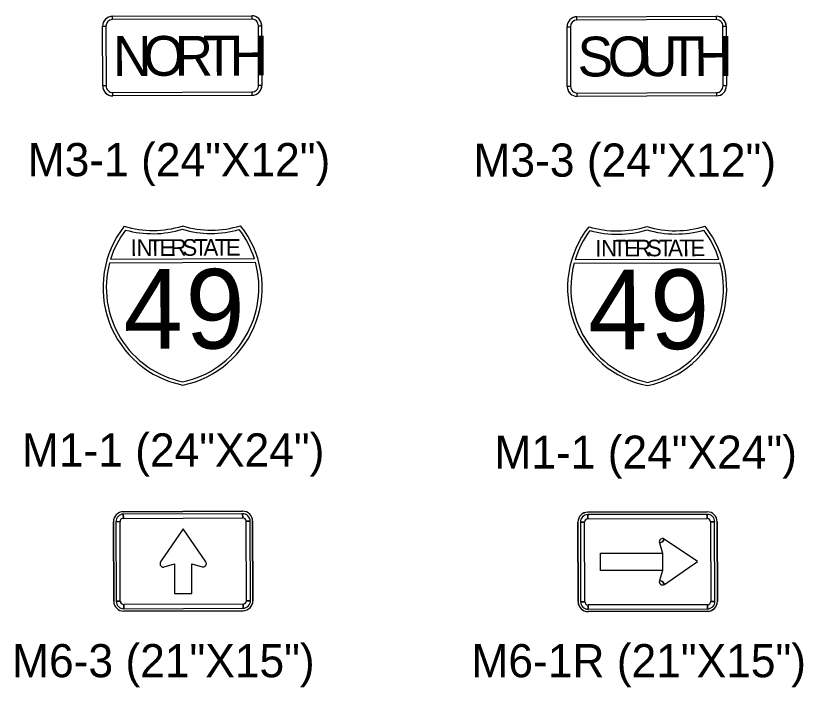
# Model space of a CAD drawing. Extents: x 658976 to 668726, y 639543 to 647196.
# Drawn here: x 664654.5 to 664802.9, y 643714.7 to 643841.3 of the extents above; entities that cross this region are included whole.
import ezdxf

# ---------------------------------------------------------------- set-up
doc = ezdxf.new("R2010")
doc.units = 0
doc.layers.add('R_SIGN', color=7, linetype='Continuous')
doc.layers.add('R_SIGN_ANNOT_HWY16', color=7, linetype='Continuous')

msp = doc.modelspace()

# ---------------------------------------------------------------- linework, layer by layer
at = {"layer": 'R_SIGN'}
for p, q in [((664672.72, 643841.19), (664698.97, 643841.29)), ((664672.72, 643840.56), (664672.72, 643841.19)), ((664698.97, 643841.29), (664698.97, 643840.67)), ((664760.29, 643841.09), (664786.54, 643841.19)), ((664760.29, 643840.47), (664760.29, 643841.09)), ((664786.54, 643841.19), (664786.54, 643840.57)), ((664670.85, 643839.31), (664671.48, 643839.31)), ((664670.9, 643828.06), (664670.85, 643839.31)), ((664700.23, 643839.42), (664700.85, 643839.42)), ((664700.85, 643839.42), (664700.9, 643828.17)), ((664758.42, 643839.21), (664759.05, 643839.21)), ((664758.47, 643827.96), (664758.42, 643839.21)), ((664787.8, 643839.32), (664788.42, 643839.32)), ((664788.42, 643839.32), (664788.47, 643828.07)), ((664671.52, 643828.06), (664670.9, 643828.06)), ((664700.9, 643828.17), (664700.27, 643828.17)), ((664759.09, 643827.96), (664758.47, 643827.96)), ((664788.47, 643828.07), (664787.84, 643828.07)), ((664672.78, 643826.19), (664672.78, 643826.81)), ((664699.03, 643826.29), (664672.78, 643826.19)), ((664699.03, 643826.92), (664699.03, 643826.29)), ((664760.35, 643826.09), (664760.35, 643826.72)), ((664786.6, 643826.19), (664760.35, 643826.09)), ((664786.6, 643826.82), (664786.6, 643826.19)), ((664674.95, 643801.62), (664674.95, 643801.62)), ((664685.9, 643801.66), (664685.9, 643801.66)), ((664696.86, 643801.71), (664696.86, 643801.71)), ((664762.52, 643801.52), (664762.52, 643801.52)), ((664773.48, 643801.56), (664773.48, 643801.56)), ((664784.43, 643801.61), (664784.43, 643801.61)), ((664672.19, 643794.74), (664699.67, 643794.84)), ((664699.49, 643795.47), (664672.37, 643795.36)), ((664759.76, 643794.64), (664787.24, 643794.74)), ((664787.06, 643795.37), (664759.94, 643795.26)), ((664686.02, 643771.66), (664686.02, 643771.66)), ((664773.59, 643771.56), (664773.59, 643771.56)), ((664697.27, 643747.89), (664674.77, 643747.8)), ((664674.77, 643747.8), (664697.27, 643747.89)), ((664674.78, 643746.55), (664674.77, 643747.33)), ((664697.27, 643747.42), (664697.28, 643746.64)), ((664784.84, 643747.78), (664762.34, 643747.72)), ((664762.34, 643747.72), (664784.84, 643747.78)), ((664762.35, 643746.47), (664762.34, 643747.25)), ((664784.84, 643747.31), (664784.85, 643746.53)), ((664672.9, 643745.92), (664672.96, 643730.92)), ((664672.96, 643730.92), (664672.9, 643745.92)), ((664673.37, 643745.92), (664674.15, 643745.93)), ((664697.9, 643746.02), (664698.68, 643746.02)), ((664699.21, 643731.02), (664699.15, 643746.02)), ((664699.15, 643746.02), (664699.21, 643731.02)), ((664760.47, 643745.84), (664760.51, 643730.84)), ((664760.51, 643730.84), (664760.47, 643745.84)), ((664760.94, 643745.84), (664761.72, 643745.84)), ((664785.47, 643745.9), (664786.25, 643745.91)), ((664786.76, 643730.91), (664786.72, 643745.91)), ((664786.72, 643745.91), (664786.76, 643730.91)), ((664776.42, 643742.13), (664776.75, 643742.66)), ((664775.82, 643741.94), (664776.42, 643742.13)), ((664682.5, 643737.39), (664684.42, 643738)), ((664684.42, 643738), (664684.44, 643732.38)), ((664687.72, 643732.39), (664687.7, 643738.01)), ((664776.44, 643734.63), (664775.84, 643734.82)), ((664776.77, 643734.1), (664776.44, 643734.63)), ((664684.44, 643732.38), (664687.72, 643732.39)), ((664674.21, 643730.93), (664673.43, 643730.92)), ((664698.74, 643731.02), (664697.96, 643731.02)), ((664761.76, 643730.84), (664760.98, 643730.84)), ((664786.29, 643730.91), (664785.51, 643730.9)), ((664674.84, 643729.52), (664674.84, 643730.3)), ((664697.34, 643730.39), (664697.34, 643729.61)), ((664762.39, 643729.44), (664762.39, 643730.22)), ((664784.89, 643730.28), (664784.89, 643729.5)), ((664674.84, 643729.05), (664697.34, 643729.14)), ((664697.34, 643729.14), (664674.84, 643729.05)), ((664762.39, 643728.97), (664784.89, 643729.03)), ((664784.89, 643729.03), (664762.39, 643728.97))]:
    msp.add_line(p, q, dxfattribs=at)
for points in [[(664698.97, 643840.67), (664672.72, 643840.56), (664672.72, 643841.19), (664698.97, 643841.29), (664698.97, 643840.67)], [(664786.54, 643840.57), (664760.29, 643840.47), (664760.29, 643841.09), (664786.54, 643841.19), (664786.54, 643840.57)], [(664671.48, 643839.31), (664671.52, 643828.06), (664670.9, 643828.06), (664670.85, 643839.31), (664671.48, 643839.31)], [(664700.27, 643828.17), (664700.23, 643839.42), (664700.85, 643839.42), (664700.9, 643828.17), (664700.27, 643828.17)], [(664759.05, 643839.21), (664759.09, 643827.96), (664758.47, 643827.96), (664758.42, 643839.21), (664759.05, 643839.21)], [(664787.84, 643828.07), (664787.8, 643839.32), (664788.42, 643839.32), (664788.47, 643828.07), (664787.84, 643828.07)], [(664672.78, 643826.81), (664699.03, 643826.92), (664699.03, 643826.29), (664672.78, 643826.19), (664672.78, 643826.81)], [(664760.35, 643826.72), (664786.6, 643826.82), (664786.6, 643826.19), (664760.35, 643826.09), (664760.35, 643826.72)], [(664697.27, 643747.42), (664674.77, 643747.33), (664674.78, 643746.55), (664697.28, 643746.64), (664697.27, 643747.42)], [(664784.84, 643747.31), (664762.34, 643747.25), (664762.35, 643746.47), (664784.85, 643746.53), (664784.84, 643747.31)], [(664673.37, 643745.92), (664673.43, 643730.92), (664674.21, 643730.93), (664674.15, 643745.93), (664673.37, 643745.92)], [(664698.74, 643731.02), (664698.68, 643746.02), (664697.9, 643746.02), (664697.96, 643731.02), (664698.74, 643731.02)], [(664760.94, 643745.84), (664760.98, 643730.84), (664761.76, 643730.84), (664761.72, 643745.84), (664760.94, 643745.84)], [(664786.29, 643730.91), (664786.25, 643745.91), (664785.47, 643745.9), (664785.51, 643730.9), (664786.29, 643730.91)], [(664782.99, 643738.4), (664776.75, 643742.66), (664776.42, 643742.13), (664775.82, 643741.94), (664776.43, 643740.02), (664776.44, 643736.74), (664775.84, 643734.82), (664776.44, 643734.63), (664776.77, 643734.1), (664782.99, 643738.4)], [(664764.71, 643736.71), (664764.71, 643739.99), (664776.43, 643740.02), (664776.44, 643736.74), (664764.71, 643736.71)], [(664674.84, 643729.52), (664697.34, 643729.61), (664697.34, 643730.39), (664674.84, 643730.3), (664674.84, 643729.52)], [(664762.39, 643729.44), (664784.89, 643729.5), (664784.89, 643730.28), (664762.39, 643730.22), (664762.39, 643729.44)]]:
    msp.add_lwpolyline(points, close=True, dxfattribs=at)
for points in [[(664687.7, 643738.01), (664689.62, 643737.42), (664689.7, 643737.4), (664689.78, 643737.4), (664689.86, 643737.4), (664689.95, 643737.41), (664690.02, 643737.44), (664690.09, 643737.47), (664690.17, 643737.51), (664690.23, 643737.56), (664690.28, 643737.62), (664690.33, 643737.68), (664690.37, 643737.76), (664690.4, 643737.83), (664690.42, 643737.91), (664690.43, 643737.99), (664690.43, 643738.07), (664690.42, 643738.15), (664690.39, 643738.23), (664690.36, 643738.3), (664690.32, 643738.37), (664686.04, 643744.56), (664681.8, 643738.34)], [(664681.8, 643738.34), (664681.76, 643738.27), (664681.72, 643738.2), (664681.7, 643738.12), (664681.69, 643738.04), (664681.69, 643737.96), (664681.7, 643737.88), (664681.72, 643737.8), (664681.75, 643737.72), (664681.79, 643737.65), (664681.84, 643737.59), (664681.89, 643737.53), (664681.96, 643737.48), (664682.03, 643737.44), (664682.1, 643737.4), (664682.18, 643737.38), (664682.26, 643737.37), (664682.34, 643737.37), (664682.42, 643737.38), (664682.5, 643737.39)]]:
    msp.add_lwpolyline(points, dxfattribs=at)
for centre, radius, start, end in [((664672.73, 643839.31), 1.87, 90.2224, 180.222), ((664672.73, 643839.31), 1.88, 90.2222, 180.2222), ((664672.73, 643839.31), 1.25, 90.2224, 180.222), ((664698.98, 643839.42), 1.87, 0.2222, 90.2224), ((664698.98, 643839.42), 1.88, 0.2222, 90.2222), ((664698.98, 643839.42), 1.25, 0.2222, 90.2224), ((664760.3, 643839.22), 1.87, 90.2224, 180.222), ((664760.3, 643839.22), 1.88, 90.2222, 180.2222), ((664786.55, 643839.32), 1.87, 0.2222, 90.2224), ((664786.55, 643839.32), 1.88, 0.2222, 90.2222), ((664786.55, 643839.32), 1.25, 0.2222, 90.2224), ((664760.3, 643839.22), 1.25, 90.2224, 180.222), ((664672.77, 643828.06), 1.87, 180.222, 270.2223), ((664672.77, 643828.06), 1.88, 180.2222, 270.2222), ((664672.77, 643828.06), 1.25, 180.222, 270.2223), ((664699.02, 643828.17), 1.87, 270.2223, 0.2225), ((664699.02, 643828.17), 1.25, 270.2223, 0.2225), ((664699.02, 643828.17), 1.87, 270.2222, 0.2222), ((664760.34, 643827.97), 1.87, 180.222, 270.2223), ((664760.34, 643827.97), 1.88, 180.2222, 270.2222), ((664760.34, 643827.97), 1.25, 180.222, 270.2223), ((664786.59, 643828.07), 1.87, 270.2223, 0.2225), ((664786.59, 643828.07), 1.25, 270.2223, 0.2225), ((664786.59, 643828.07), 1.87, 270.2222, 0.2222), ((664689.7, 643790.05), 18.75, 141.8912, 258.6852), ((664689.7, 643790.05), 18.75, 141.8912, 258.6852), ((664689.7, 643790.05), 18.13, 143.2181, 162.9588), ((664680.36, 643819.57), 18.75, 253.2312, 287.2133), ((664680.36, 643819.57), 18.75, 253.2312, 287.2131), ((664680.31, 643819.59), 19.38, 254.6613, 286.7968), ((664691.31, 643819.62), 18.75, 253.2312, 287.2133), ((664691.31, 643819.62), 18.75, 253.2313, 287.2133), ((664680.36, 643819.57), 18.75, 287.2131, 287.2133), ((664691.31, 643819.62), 18.75, 253.2312, 253.2313), ((664691.36, 643819.63), 19.38, 253.6477, 285.7832), ((664682.2, 643790.02), 18.75, 281.7593, 38.5533), ((664682.2, 643790.02), 18.75, 281.7593, 38.5533), ((664682.2, 643790.02), 18.13, 17.4855, 37.2263), ((664777.27, 643789.95), 18.75, 141.8912, 258.6852), ((664777.27, 643789.95), 18.75, 141.8912, 258.6852), ((664777.27, 643789.95), 18.13, 143.2181, 162.9588), ((664767.93, 643819.48), 18.75, 253.2312, 287.2133), ((664767.93, 643819.48), 18.75, 253.2312, 287.2131), ((664767.88, 643819.49), 19.38, 254.6613, 286.7968), ((664778.89, 643819.52), 18.75, 253.2312, 287.2133), ((664778.89, 643819.52), 18.75, 253.2313, 287.2133), ((664767.93, 643819.48), 18.75, 287.2131, 287.2133), ((664778.89, 643819.52), 18.75, 253.2312, 253.2313), ((664778.93, 643819.53), 19.38, 253.6477, 285.7832), ((664769.77, 643789.92), 18.75, 281.7593, 38.5533), ((664769.77, 643789.92), 18.75, 281.7593, 38.5533), ((664769.77, 643789.92), 18.13, 17.4855, 37.2263), ((664689.7, 643790.04), 18.13, 164.9756, 258.2927), ((664682.2, 643790.01), 18.13, 282.1518, 15.4689), ((664777.27, 643789.94), 18.13, 164.9756, 258.2927), ((664769.77, 643789.91), 18.13, 282.1518, 15.4689), ((664674.78, 643745.93), 1.87, 90.2225, 180.2221), ((664674.78, 643745.93), 1.87, 90.2223, 180.2223), ((664674.78, 643745.93), 1.41, 90.2225, 180.2221), ((664697.28, 643746.02), 1.87, 0.2223, 90.2225), ((664697.28, 643746.02), 1.87, 0.2223, 90.2223), ((664697.28, 643746.02), 1.41, 0.2223, 90.2225), ((664762.35, 643745.84), 1.87, 90.1517, 180.1514), ((664762.35, 643745.84), 1.88, 90.1515, 180.1515), ((664762.35, 643745.84), 1.41, 90.1517, 180.1514), ((664784.85, 643745.9), 1.87, 0.1515, 90.1517), ((664784.85, 643745.9), 1.87, 0.1515, 90.1515), ((664784.85, 643745.9), 1.41, 0.1515, 90.1517), ((664674.78, 643745.93), 0.625, 90.2225, 180.2221), ((664697.28, 643746.02), 0.625, 0.2223, 90.2225), ((664762.35, 643745.84), 0.625, 90.1517, 180.1514), ((664784.85, 643745.9), 0.625, 0.1515, 90.1517), ((664776.42, 643742.13), 0.625, 57.8759, 197.5292), ((664776.44, 643734.63), 0.625, 162.7735, 302.4274), ((664674.84, 643730.93), 1.87, 180.2221, 270.2223), ((664674.84, 643730.93), 1.87, 180.2223, 270.2223), ((664674.84, 643730.93), 1.41, 180.2221, 270.2223), ((664674.84, 643730.93), 0.625, 180.2221, 270.2223), ((664697.34, 643731.02), 1.87, 270.2223, 0.2225), ((664697.34, 643731.02), 1.41, 270.2223, 0.2225), ((664697.34, 643731.02), 0.625, 270.2223, 0.2225), ((664697.34, 643731.02), 1.87, 270.2223, 0.2223), ((664762.39, 643730.84), 1.87, 180.1514, 270.1516), ((664762.39, 643730.84), 1.88, 180.1515, 270.1515), ((664762.39, 643730.84), 1.41, 180.1514, 270.1516), ((664762.39, 643730.84), 0.625, 180.1514, 270.1516), ((664784.89, 643730.9), 1.87, 270.1516, 0.1518), ((664784.89, 643730.9), 1.41, 270.1516, 0.1518), ((664784.89, 643730.9), 1.87, 270.1515, 0.1515), ((664784.89, 643730.9), 0.625, 270.1516, 0.1518)]:
    msp.add_arc(centre, radius, start, end, dxfattribs=at)

# ---------------------------------------------------------------- texts
for s, height, p in [('O', 7.5, (664678.53, 643829.96)), ('H', 7.5, (664694.83, 643830.02)), ('N', 7.5, (664672.85, 643829.94)), ('R', 7.5, (664684.45, 643829.98)), ('T', 7.5, (664689.81, 643830.01)), ('S', 7.5, (664760.42, 643829.84)), ('O', 7.5, (664766.1, 643829.86)), ('U', 7.5, (664772.02, 643829.89)), ('T', 7.5, (664777.38, 643829.91)), ('H', 7.5, (664782.4, 643829.93)), ('I', 3.13, (664676.17, 643796)), ('N', 3.13, (664677.27, 643796)), ('T', 3.13, (664679.51, 643796.01)), ('E', 3.13, (664681.6, 643796.02)), ('R', 3.13, (664683.69, 643796.03)), ('S', 3.13, (664685.92, 643796.04)), ('T', 3.13, (664688.16, 643796.05)), ('A', 3.13, (664689.9, 643796.05)), ('T', 3.13, (664692.03, 643796.06)), ('E', 3.13, (664694.12, 643796.07)), ('I', 3.13, (664763.74, 643795.9)), ('N', 3.13, (664764.84, 643795.91)), ('T', 3.13, (664767.08, 643795.92)), ('E', 3.13, (664769.17, 643795.92)), ('R', 3.13, (664771.26, 643795.93)), ('S', 3.13, (664773.49, 643795.94)), ('T', 3.13, (664775.73, 643795.95)), ('A', 3.13, (664777.47, 643795.96)), ('T', 3.13, (664779.6, 643795.96)), ('E', 3.13, (664781.69, 643795.97)), ('4', 15, (664674.85, 643778.5)), ('9', 15, (664686.53, 643778.54)), ('4', 15, (664762.43, 643778.4)), ('9', 15, (664774.11, 643778.44))]:
    msp.add_text(s, height=height, rotation=0.2222, dxfattribs=at).set_placement(p)
at = {"layer": 'R_SIGN_ANNOT_HWY16'}
for s, rotation, p in [('M3-1 (24"X12")', 0, (664656.76, 643811.05)), ('M3-3 (24"X12")', 0, (664740.79, 643810.96)), ('M1-1 (24"X24")', 0, (664655.65, 643756.32)), ('M1-1 (24"X24")', 0, (664744.73, 643755.9)), ('M6-3 (21"X15")', 360, (664653.81, 643716.6)), ('M6-1R (21"X15")', 360, (664740.4, 643716.6))]:
    msp.add_text(s, height=6.25, rotation=rotation, dxfattribs=at).set_placement(p)

doc.saveas('drawing.dxf')
